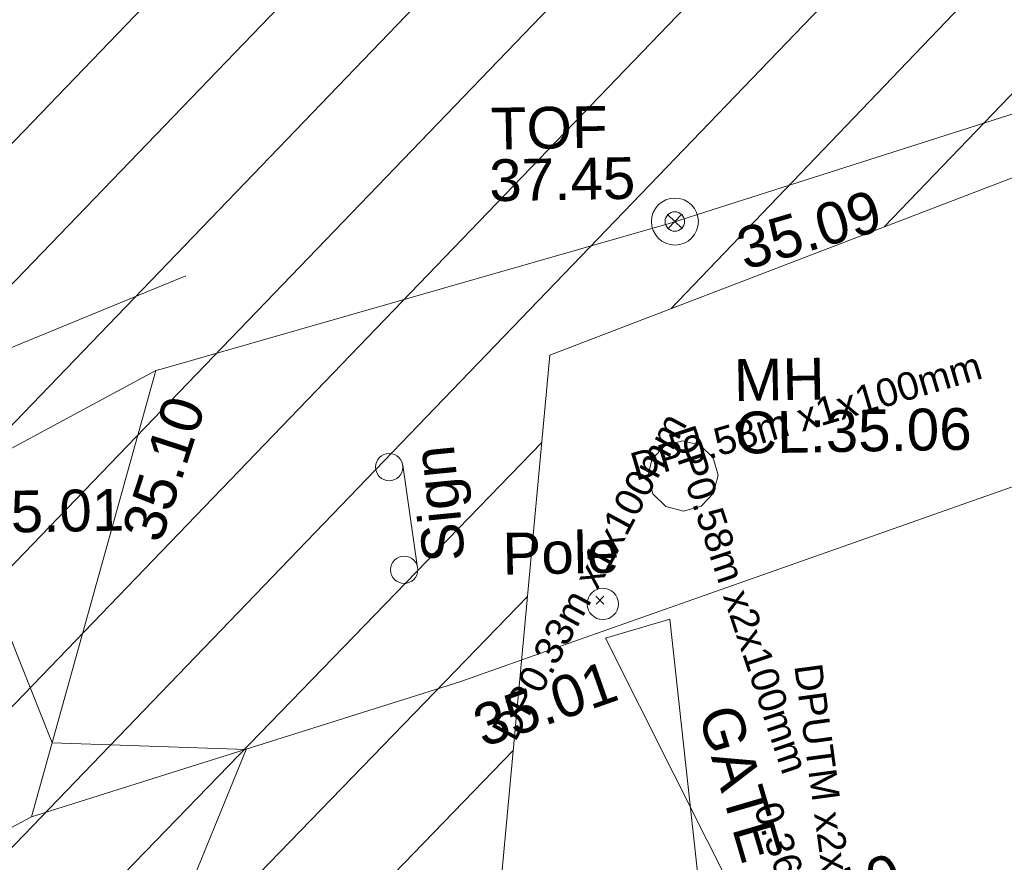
# Model space of a CAD drawing. Header units: millimetres. Extents: x -287732 to 520720, y -103372 to 287754.
# Tile 377 of 380: x 414136 to 422972, y 248456 to 256019. Entities that reach past the tile are written whole.
import ezdxf

# ---------------------------------------------------------------- set-up
doc = ezdxf.new("R2010")
doc.units = ezdxf.units.MM
for name, pattern in [('IMPORT-HIDDEN2 _3_', [4762.5, 3175, -1587.5]), ('IMPORT-UG_ELEC_QLB2 _2_', [2500, 1500, -300.0000000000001, 0, -50, 150, -300.0000000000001, 0, -200]), ('IMPORT-UG_ELEC_STREET LIGHTING_QLB2 _2_', [2700, 1500, -300.0000000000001, 0, -250, 150, -300.0000000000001, 0, -200])]:
    doc.linetypes.add(name, pattern=pattern)
for name, color, linetype, lineweight, true_color in [('00__TOPO__TOP_OF_FENCE_SYMBOL', 7, 'Continuous', 9, 0x666666), ('00_TOPO_FURN_POLE', 7, 'Continuous', 9, 0x666666), ('00_TOPO_FURN_SIGN', 7, 'Continuous', 9, 0x666666), ('00_TOPO_SERV_MH', 7, 'Continuous', 9, 0x666666), ('00_UAV_FENCE', 7, 'Continuous', 9, 0x264c2f), ('00_UAV_FORM_LINES', 7, 'Continuous', 9, 0x666666), ('00_UAV_FURN_POLE', 7, 'Continuous', 9, 0x666666), ('00_UAV_FURN_SIGN', 6, 'Continuous', 9, 0xff00ff), ('00_UAV_GATE', 7, 'Continuous', 9, 0xa50000), ('00_UAV_KERB_TOP', 7, 'Continuous', 9, 0xa500a5), ('00_UAV_LEVEL_SPOT', 7, 'Continuous', 9, 0x666666), ('00_UAV_TOP_OF_FENCE', 6, 'Continuous', 9, 0xff00ff), ('01_DTM_CONTOUR_MJR', 7, 'Continuous', 9, 0x7f3f00), ('12333-PUM-2D-U-0001-C01 - Rev2_REVIT IMPORT_dwg', 7, 'Continuous', 9, 0x767676), ('PUM-CHAMBER EXTENTS', 6, 'IMPORT-HIDDEN2 _3_', 9, 0xff00ff), ('PUM-ELECTRIC-MH', 1, 'Continuous', 9, 0xff0000), ('PUM-ELECTRIC-QLB2', 1, 'IMPORT-UG_ELEC_QLB2 _2_', 9, 0xff0000), ('PUM-UNABLE TO SURVEY', 190, 'Continuous', 9, 0x7f00ff)]:
    doc.layers.add(name, color=color, linetype=linetype, lineweight=lineweight, true_color=true_color)
doc.layers.add('00_UAV_ROAD_EDGE', color=7, linetype='Continuous', lineweight=9)
doc.layers.add('GEN-TEXT', color=7, linetype='Continuous', lineweight=9)
doc.styles.add('Arial_1', font='arial.ttf', dxfattribs={"height": 250})
doc.styles.add('Swis721 Lt BT_2', font='swissl.ttf', dxfattribs={"height": 375})

# ---------------------------------------------------------------- blocks, each defined once
blk = doc.blocks.new('12333-PUM-2D-U-0001-C01 - Rev2_REVIT IMPORT_dwg_POLE_2-2077241-Site Location Plan Proposed')
at = {"layer": '00_TOPO_FURN_POLE', "color": 254, "true_color": 0xcccccc}
blk.add_circle((0, 0), 375.0000000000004, dxfattribs=at)
blk = doc.blocks.new('12333-PUM-2D-U-0001-C01 - Rev2_REVIT IMPORT_dwg__U87-2077617-Site Location Plan Proposed')
at = {"layer": '00_UAV_GATE', "color": 9, "true_color": 0xe1aaaa, "flags": 128}
blk.add_lwpolyline([(289.1467817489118, 79.96335788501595), (-289.1467817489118, -79.96335788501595), (-598.8532181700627, 3290.963357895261), (-1177.146781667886, 3131.036642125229)], close=True, dxfattribs=at)
blk = doc.blocks.new('12333-PUM-2D-U-0001-C01 - Rev2_REVIT IMPORT_dwg_MSL_Node_LineworkTOF-2077248-Site Location Plan Proposed')
at = {"layer": '00__TOPO__TOP_OF_FENCE_SYMBOL', "color": 254, "true_color": 0xcccccc, "flags": 128}
for points in [[(165.3591892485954, 165.3591892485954), (0, 0), (-165.3591892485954, 165.3591892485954)], [(165.3591892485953, -165.3591892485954), (0, 0), (-165.3591892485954, -165.3591892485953)]]:
    blk.add_lwpolyline(points, dxfattribs=at)
at = {"layer": '00__TOPO__TOP_OF_FENCE_SYMBOL', "color": 254, "true_color": 0xcccccc}
for radius in [562.5594001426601, 233.853208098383]:
    blk.add_circle((0, 0), radius, dxfattribs=at)
blk = doc.blocks.new('12333-PUM-2D-U-0001-C01 - Rev2_REVIT IMPORT_dwg_MSL_Sign_SYM-2077636-Site Location Plan Proposed')
at = {"layer": '00_TOPO_FURN_SIGN', "color": 254, "true_color": 0xcccccc}
blk.add_line((1862.281444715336, 0), (-1862.281444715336, 0), dxfattribs=at)
for centre, radius in [((-1862.281444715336, -488.8448533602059), 488.8448533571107), ((1862.281444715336, -488.8448533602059), 488.8448533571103)]:
    blk.add_circle(centre, radius, dxfattribs=at)
blk = doc.blocks.new('12333-PUM-2D-U-0001-C01 - Rev2_REVIT IMPORT_dwg_MGS62954_T2_Galway_ITM_3d_Rev1-2077680-Site Location Plan Proposed')
at = {"layer": '00_UAV_FENCE', "color": 254, "true_color": 0xcccccc, "flags": 128}
blk.add_lwpolyline([(534331332.3065, 725803754.694), (534326543.5139202, 725802317.2921587), (534326318.3065, 725802249.6940001), (534321715.5728915, 725801017.3491951), (534321668.3065, 725801004.694), (534320481.3065001, 725797020.6940001), (534319775.973277, 725796660.9665285), (534319712.4583463, 725796628.573236)], dxfattribs=at)
at = {"layer": '00_UAV_FORM_LINES', "color": 254, "true_color": 0xcccccc, "flags": 128}
for points in [[(534321952.5355, 725801850.903), (534317431.5355, 725800082.9030001), (534314914.5355, 725799295.903), (534311931.5355, 725798832.9030001), (534311152.5355, 725798768.9030001), (534310617.5355, 725798710.9030001), (534310110.5355, 725798567.903), (534309636.5355001, 725798365.9030001), (534308970.5355, 725797961.903), (534308688.5355, 725797785.9030001), (534308346.5355, 725797564.9030001), (534306999.0134682, 725796992.0943902)], [(534321668.3065, 725801004.694), (534318854.5355001, 725799553.9030001), (534316561.5355, 725798627.903), (534313934.5355, 725797923.9030002), (534312017.5355, 725797550.9030001), (534309351.9024296, 725797243.2800387)]]:
    blk.add_lwpolyline(points, dxfattribs=at)
at = {"layer": '00_UAV_ROAD_EDGE', "color": 254, "true_color": 0xcccccc, "flags": 128}
blk.add_lwpolyline([(534320481.3065002, 725797020.6940002), (534324346.3065, 725798164.6940002), (534325265.7075941, 725798470.9931043), (534329821.3065, 725799988.6940002), (534330009.8422629, 725800049.8528883), (534334765.43186, 725801592.512841), (534334852.3065, 725801620.6940001), (534337896.7353082, 725802590.470328), (534337402.834143, 725804229.0499355), (534336228.3065, 725808125.6940002), (534335803.2763338, 725808952.9792107), (534333518.5451299, 725813400.0149407), (534332197.3065001, 725815971.6940002), (534331154.1407225, 725817802.9150168), (534328754.3065001, 725822015.6940002), (534328674.0743664, 725822141.397082), (534325985.7716391, 725826353.274817), (534323789.8275001, 725829793.7535002), (534323554.653862, 725830122.4268591)], dxfattribs=at)
at = {"layer": '01_DTM_CONTOUR_MJR', "color": 254, "true_color": 0xcccccc, "flags": 128}
blk.add_lwpolyline([(534321583.273838, 725795642.1787554), (534322420.0000001, 725797590.0000001), (534320680.0000002, 725797680.0000002), (534319790.0000001, 725800030.0000001)], dxfattribs=at)
at = {"xscale": 0.375, "yscale": 0.375, "zscale": 0.375}
for name, p in [('12333-PUM-2D-U-0001-C01 - Rev2_REVIT IMPORT_dwg_MSL_Node_LineworkTOF-2077248-Site Location Plan Proposed', (534326348.0798658, 725802261.2851133)), ('12333-PUM-2D-U-0001-C01 - Rev2_REVIT IMPORT_dwg_POLE_2-2077241-Site Location Plan Proposed', (534325641.5355001, 725798840.9030001))]:
    blk.add_blockref(name, p, dxfattribs=at)
at = {"xscale": 0.2499999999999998, "yscale": 0.2499999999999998, "zscale": 0.2499999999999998, "rotation": 277.2566279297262}
blk.add_blockref('12333-PUM-2D-U-0001-C01 - Rev2_REVIT IMPORT_dwg_MSL_Sign_SYM-2077636-Site Location Plan Proposed', (534323926.8348253, 725799655.9799999), dxfattribs=at)
blk.add_blockref('12333-PUM-2D-U-0001-C01 - Rev2_REVIT IMPORT_dwg__U87-2077617-Site Location Plan Proposed', (534326838.5355, 725795401.9030001))
at = {"layer": '00_TOPO_SERV_MH', "char_height": 375, "attachment_point": 1, "line_spacing_factor": 1.005061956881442, "style": 'Swis721 Lt BT_2'}
for s, insert, width in [('MH', (534326852.5549275, 725801015.9244057), 949.779278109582), ('CL:35.06', (534326852.5549275, 725800542.8311906), 2440.932744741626)]:
    blk.add_mtext(s, dxfattribs=dict(at, insert=insert, width=width))
at = {"layer": '00_UAV_FENCE', "color": 251, "true_color": 0x666666, "char_height": 375, "width": 1495.902363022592, "attachment_point": 1, "line_spacing_factor": 1.005061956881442, "style": 'Swis721 Lt BT_2'}
for s, insert, rotation in [('35.09', (534326868.6383699, 725802174.0144539), 15.393025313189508), ('35.10', (534321329.8517408, 725799565.545428), 70.96405012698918)]:
    blk.add_mtext(s, dxfattribs=dict(at, insert=insert, rotation=rotation))
at = {"layer": '00_UAV_FURN_POLE', "insert": (534324748.5281375, 725799494.0538669), "char_height": 375, "width": 1191.972994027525, "attachment_point": 1, "line_spacing_factor": 1.005061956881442, "style": 'Swis721 Lt BT_2'}
blk.add_mtext('Pole', dxfattribs=at)
at = {"layer": '00_UAV_FURN_SIGN', "color": 251, "true_color": 0x666666, "insert": (534324039.1440569, 725799227.3238395), "char_height": 375, "width": 1206.219683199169, "attachment_point": 1, "rotation": 94.61188750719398, "line_spacing_factor": 1.005061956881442, "style": 'Swis721 Lt BT_2'}
blk.add_mtext('Sign', dxfattribs=at)
at = {"layer": '00_UAV_GATE', "color": 251, "true_color": 0x666666, "insert": (534326840.0274331, 725797946.2148511), "char_height": 375, "width": 1567.13580888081, "attachment_point": 1, "rotation": 285.40783004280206, "line_spacing_factor": 1.005061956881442, "style": 'Swis721 Lt BT_2'}
blk.add_mtext('GATE', dxfattribs=at)
at = {"layer": '00_UAV_KERB_TOP', "color": 251, "true_color": 0x666666, "insert": (534326954.441619, 725796163.8941609), "char_height": 375, "width": 1495.902363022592, "attachment_point": 1, "rotation": 18.05566976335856, "line_spacing_factor": 1.005061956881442, "style": 'Swis721 Lt BT_2'}
blk.add_mtext('35.10', dxfattribs=at)
at = {"layer": '00_UAV_LEVEL_SPOT', "insert": (534320051.8765643, 725799949.1441548), "char_height": 375, "width": 1495.902363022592, "attachment_point": 1, "line_spacing_factor": 1.005061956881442, "style": 'Swis721 Lt BT_2'}
blk.add_mtext('35.01', dxfattribs=at)
at = {"layer": '00_UAV_ROAD_EDGE', "color": 251, "true_color": 0x666666, "insert": (534324427.2617353, 725797925.8772099), "char_height": 375, "width": 1495.902363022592, "attachment_point": 1, "rotation": 18.4255298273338, "line_spacing_factor": 1.005061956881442, "style": 'Swis721 Lt BT_2'}
blk.add_mtext('35.01', dxfattribs=at)
at = {"layer": '00_UAV_TOP_OF_FENCE', "color": 251, "true_color": 0x666666, "char_height": 375, "attachment_point": 1, "line_spacing_factor": 1.005061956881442, "style": 'Swis721 Lt BT_2'}
for s, insert, width in [('TOF', (534324711.4297192, 725803310.1000347), 1163.479615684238), ('37.45', (534324689.0060774, 725802846.7233299), 1495.902363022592)]:
    blk.add_mtext(s, dxfattribs=dict(at, insert=insert, width=width))
blk = doc.blocks.new('12333-PUM-2D-U-0001-C01 - Rev2_REVIT IMPORT_dwg-1620468-Site Location Plan Proposed')
at = {"layer": 'PUM-CHAMBER EXTENTS', "true_color": 0xfff4d4}
h = blk.add_hatch(dxfattribs=at)
h.set_pattern_fill('FP_14', style=0, pattern_type=2)
h.set_pattern_definition([(45, (-533641079.65, -725615854.3560001), (-618.7184335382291, 618.7184335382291), [])])
h.paths.add_polyline_path([(548820.3501529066, 143595.6438214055), (598554.726548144, 155705.0015586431), (665880.3501528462, 173780.643821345), (683590.8699340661, 180379.6662089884), (684126.2921456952, 185226.5029211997), (699646.6566527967, 190872.8378213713), (682994.2837554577, 214259.006618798), (606101.125900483, 215601.1816816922), (611594.7356529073, 198837.6438862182), (620808.8827925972, 194892.6093451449), (622809.8820558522, 181730.4029184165), (546425.3200724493, 167969.8622055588), (546575.8377649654, 166438.0438213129), (546752.1501529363, 166438.0438213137), (546742.8316869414, 165904.1892620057), (546628.8411191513, 165898.6287465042), (546695.6373264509, 165218.8438213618), (546866.450152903, 165218.8438213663), (546857.1396212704, 164685.4438213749), (546748.0496346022, 164685.4438213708), (546816.1401362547, 163992.4868640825), (546980.7501529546, 163999.6438213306), (547018.8501529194, 163466.2438213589), (546868.4915593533, 163459.7064912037), (546935.2364494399, 162780.4438212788), (547056.9501529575, 162780.4438212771), (547056.9501529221, 162323.2438212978), (546980.161284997, 162323.2438212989), (547055.3756635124, 161557.7871773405), (547133.1501528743, 161561.2438213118), (547171.2501528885, 161104.0438213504), (547100.2641136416, 161100.9574718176), (547167.3480998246, 160418.2438213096), (547285.5501528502, 160418.2438213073), (547285.5501528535, 159884.8438213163), (547219.760407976, 159884.8438213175), (547286.6641069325, 159203.9649537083), (547399.8501529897, 159199.0438212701), (547361.7501529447, 158665.6438213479), (547339.5218446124, 158666.0318179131), (547526.6396990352, 156761.7336278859), (547552.2501529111, 156760.643821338), (547555.1797682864, 156471.2813758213), (547638.940920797, 155618.8442227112), (547666.5501529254, 155617.6438213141), (547669.1799035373, 155311.1021300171), (547744.1895742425, 154547.7287972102), (547818.950152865, 154550.8438213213), (547809.6327005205, 154017.0473339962), (547796.3901281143, 154016.4838202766), (547863.8113582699, 153330.3380382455), (547895.150152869, 153331.6438213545), (547933.250152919, 152798.2438212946), (547916.1638860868, 152797.5464226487), (547983.7334397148, 152109.8911528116), (548047.5501528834, 152112.4438213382), (548085.6501528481, 151579.0438213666), (548036.089714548, 151577.0614038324), (548096.0084987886, 150967.2680052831), (548123.7501529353, 150969.4438212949), (548161.8501529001, 150436.0438213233), (548148.3134199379, 150434.9608826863), (548720.0288378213, 144616.6137300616)])
h.paths.add_polyline_path([(507602.6006529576, 195456.4678212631), (521342.9320607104, 197371.1634294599), (539189.5091527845, 196672.9153214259), (560381.472544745, 200828.8192643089), (577694.2496529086, 209009.0883214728), (593948.7272522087, 215813.3025891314), (467151.1844916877, 218026.5619307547), (468398.9507812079, 211588.5258330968), (490993.6907402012, 198483.5081887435), (503467.5815323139, 197676.0129840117), (507337.4300206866, 195598.8028811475)])
at = {"layer": 'GEN-TEXT', "color": 253, "true_color": 0xaaaaaa}
for p, q in [((684500.9948138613, 182985.2884822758), (684571.7054919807, 183055.999160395)), ((684571.7054919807, 182985.2884822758), (684500.9948138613, 183055.999160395))]:
    blk.add_line(p, q, dxfattribs=at)
at = {"layer": 'PUM-ELECTRIC-MH', "color": 21, "true_color": 0xffaaaa, "flags": 128}
blk.add_lwpolyline([(685617.1416189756, 184123.1438213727), (685574.833584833, 184281.0395543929), (685459.2458859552, 184396.6272532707), (685301.350152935, 184438.9352874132), (685143.4544199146, 184396.6272532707), (685027.866721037, 184281.0395543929), (685012.8754890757, 184225.0915152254), (684985.5586868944, 184123.1438213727), (685027.866721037, 183965.2480883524), (685143.4544199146, 183849.6603894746), (685301.350152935, 183807.3523553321), (685459.2458859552, 183849.6603894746), (685574.833584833, 183965.2480883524), (685589.8248167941, 184021.19612752)], close=True, dxfattribs=at)
at = {"layer": 'PUM-UNABLE TO SURVEY', "color": 7, "true_color": 0xfff4d4, "flags": 128}
blk.add_lwpolyline([(548148.3134199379, 150434.9608826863), (548820.3501529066, 143595.6438214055), (598554.726548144, 155705.0015586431), (665880.3501528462, 173780.643821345), (683590.869934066, 180379.6662089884), (684126.2921456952, 185226.5029211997), (699646.6566527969, 190872.8378213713), (682994.2837554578, 214259.0066187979)], dxfattribs=at)
blk.add_blockref('12333-PUM-2D-U-0001-C01 - Rev2_REVIT IMPORT_dwg_MGS62954_T2_Galway_ITM_3d_Rev1-2077680-Site Location Plan Proposed', (-533641079.6498471, -725615854.3561786))
at = {"layer": 'PUM-ELECTRIC-QLB2', "char_height": 250, "attachment_point": 2, "line_spacing_factor": 0.9417779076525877, "style": 'Arial_1'}
for s, insert, width, rotation in [('DP0.58m x1x100mm', (686382.9058190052, 184760.9766743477), 3893.2779916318, 15.468543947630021), ('DP0.33m x1x100mm', (684335.4117132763, 183296.852512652), 3893.2779916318, 60.625959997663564), ('DP0.58m x2x100mm', (685901.1277266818, 183042.2215227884), 3893.2779916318, 287.45655813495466), ('DPUTM x2xUTSmm', (686701.2590751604, 180861.1740496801), 3767.787112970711, 276.660425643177), ('0.36m', (686265.8758460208, 180744.6526904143), 1160.025439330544, 287.45655813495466)]:
    blk.add_mtext(s, dxfattribs=dict(at, insert=insert, width=width, rotation=rotation))

msp = doc.modelspace()

# ---------------------------------------------------------------- block references
at = {"layer": '12333-PUM-2D-U-0001-C01 - Rev2_REVIT IMPORT_dwg', "color": 254, "linetype": 'IMPORT-UG_ELEC_STREET LIGHTING_QLB2 _2_', "true_color": 0xffd4d4, "rotation": 0.9999999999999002}
msp.add_blockref('12333-PUM-2D-U-0001-C01 - Rev2_REVIT IMPORT_dwg-1620468-Site Location Plan Proposed', (-261895.0770586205, 55869.5817132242), dxfattribs=at)

doc.saveas('drawing.dxf')
